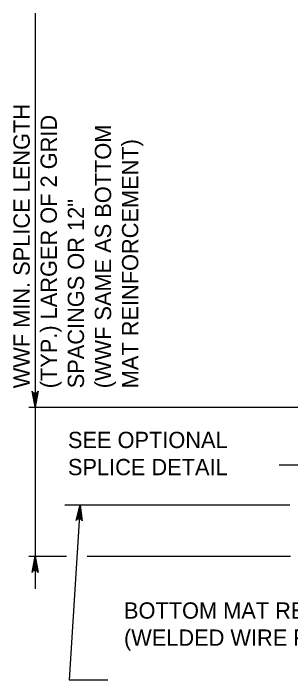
# Model space of a CAD drawing. Extents: x -6420 to 49575, y -4552 to 11624.
# Drawn here: x 5647.5 to 5815.3, y 2231.9 to 2631.2 of the extents above; entities that cross this region are included whole.
import ezdxf

# ---------------------------------------------------------------- set-up
doc = ezdxf.new("R2010")
doc.units = 0
doc.layers.add('1', color=7, linetype='Continuous')

msp = doc.modelspace()

# ---------------------------------------------------------------- linework, layer by layer
at = {"layer": '1'}
for p, q in [((5660.7, 2631.17), (5660.7, 2283.18)), ((5657.01, 2392.95), (5843.54, 2392.95)), ((5820.72, 2357.89), (5808.25, 2357.89)), ((5678.78, 2334.07), (5814.71, 2334.07)), ((5657.01, 2302.95), (5679.62, 2302.95)), ((5692.18, 2302.95), (5815.2, 2302.95))]:
    msp.add_line(p, q, dxfattribs=at)
for points in [[(5660.7, 2392.95), (5658.87, 2402.74), (5659.13, 2402.36), (5659.39, 2401.98), (5659.72, 2401.79), (5660.04, 2401.6), (5660.37, 2401.54), (5660.7, 2401.48), (5661.03, 2401.54), (5661.36, 2401.6), (5661.69, 2401.79), (5662.01, 2401.98), (5662.27, 2402.36), (5662.54, 2402.74), (5660.7, 2392.95), (5662.27, 2402.36), (5662.01, 2401.98), (5660.7, 2392.95), (5661.69, 2401.79), (5661.36, 2401.6), (5660.7, 2392.95), (5661.03, 2401.54), (5660.7, 2401.48), (5660.7, 2392.95), (5660.37, 2401.54), (5660.04, 2401.6), (5660.7, 2392.95), (5659.72, 2401.79), (5659.39, 2401.98), (5660.7, 2392.95), (5659.13, 2402.36)], [(5687.99, 2334.07), (5681.29, 2228.23), (5704.73, 2228.23)], [(5687.99, 2334.07), (5689.19, 2324.26), (5688.96, 2324.65), (5688.72, 2325.04), (5688.41, 2325.25), (5688.1, 2325.47), (5687.78, 2325.54), (5687.45, 2325.62), (5687.13, 2325.59), (5686.8, 2325.55), (5686.46, 2325.38), (5686.12, 2325.21), (5685.84, 2324.85), (5685.56, 2324.49), (5687.99, 2334.07), (5685.84, 2324.85), (5686.12, 2325.21), (5687.99, 2334.07), (5686.46, 2325.38), (5686.8, 2325.55), (5687.99, 2334.07), (5687.13, 2325.59), (5687.45, 2325.62), (5687.99, 2334.07), (5687.78, 2325.54), (5688.1, 2325.47), (5687.99, 2334.07), (5688.41, 2325.25), (5688.72, 2325.04), (5687.99, 2334.07), (5688.96, 2324.65)], [(5660.7, 2302.95), (5662.54, 2293.17), (5662.27, 2293.54), (5662.01, 2293.92), (5661.69, 2294.12), (5661.36, 2294.31), (5661.03, 2294.37), (5660.7, 2294.42), (5660.37, 2294.37), (5660.04, 2294.31), (5659.72, 2294.12), (5659.39, 2293.92), (5659.13, 2293.54), (5658.87, 2293.17), (5660.7, 2302.95), (5659.13, 2293.54), (5659.39, 2293.92), (5660.7, 2302.95), (5659.72, 2294.12), (5660.04, 2294.31), (5660.7, 2302.95), (5660.37, 2294.37), (5660.7, 2294.42), (5660.7, 2302.95), (5661.03, 2294.37), (5661.36, 2294.31), (5660.7, 2302.95), (5661.69, 2294.12), (5662.01, 2293.92), (5660.7, 2302.95), (5662.27, 2293.54)]]:
    msp.add_lwpolyline(points, dxfattribs=at)

# ---------------------------------------------------------------- texts
for s, p in [('WWF MIN. SPLICE LENGTH', (5657.48, 2404.45)), ('(TYP.) LARGER OF 2 GRID', (5673.88, 2404.45)), ('(WWF SAME AS BOTTOM', (5706.69, 2404.45)), ('MAT REINFORCEMENT)', (5723.09, 2404.45)), ('SPACINGS OR 12"', (5690.29, 2404.45))]:
    msp.add_text(s, height=9.8425, rotation=90, dxfattribs=at).set_placement(p)
for s, p in [('SEE OPTIONAL', (5680.58, 2368.32)), ('SPLICE DETAIL', (5680.58, 2351.92)), ('BOTTOM MAT REINFORCEMENT', (5714.45, 2265.21)), ('(WELDED WIRE FABRIC)', (5714.45, 2248.81))]:
    msp.add_text(s, height=9.8425, dxfattribs=at).set_placement(p)

doc.saveas('drawing.dxf')
